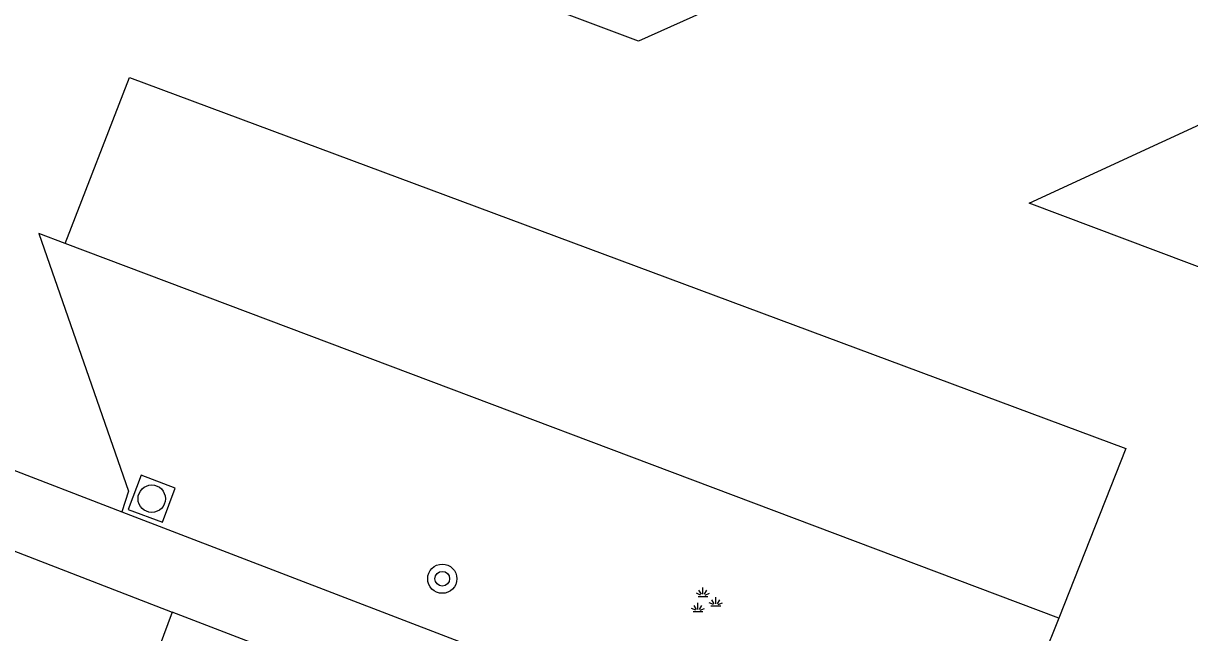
# Model space of a CAD drawing. Extents: x 136000 to 141014, y 402000 to 403500.
# Drawn here: x 137785.38 to 137817.31, y 402663.71 to 402680.38 of the extents above; entities that cross this region are included whole.
import ezdxf

# ---------------------------------------------------------------- set-up
doc = ezdxf.new("R2010")
doc.units = 0
for name, color, linetype in [('gg-knt-verharding', 7, 'Continuous'), ('gg-knt-verharding nz', 7, 'Continuous'), ('gt-grn-weggrens', 7, 'Continuous'), ('gt-symb-boom', 7, 'Continuous'), ('gt-symb-groenvak', 7, 'Continuous'), ('gt-symb-rioolschacht', 7, 'Continuous')]:
    doc.layers.add(name, color=color, linetype=linetype)

# ---------------------------------------------------------------- blocks, each defined once
blk = doc.blocks.new('gt0-RS')
at = {"layer": 'gt-symb-rioolschacht'}
blk.add_lwpolyline([(-0.5, -0.5), (0.5, -0.5), (0.5, 0.5), (-0.5, 0.5)], close=True, dxfattribs=at)
blk.add_circle((0, 0), 0.375, dxfattribs=at)
blk = doc.blocks.new('gt0-BOOM')
at = {"layer": 'gt-symb-boom'}
for radius in [0.4, 0.2]:
    blk.add_circle((0, 0), radius, dxfattribs=at)
blk = doc.blocks.new('gt0-GRVAK')
at = {"layer": 'gt-symb-groenvak'}
for p, q in [((-0.091, 0.211), (-0.156, 0.322)), ((-0.047, 0.214), (-0.047, 0.393)), ((-0.004, 0.211), (0.061, 0.322)), ((-0.11, 0.189), (-0.228, 0.24)), ((-0.182, 0.153), (0.088, 0.153)), ((0.015, 0.189), (0.133, 0.24)), ((0.262, -0.052), (0.197, 0.059)), ((0.305, -0.049), (0.305, 0.13)), ((0.349, -0.052), (0.414, 0.059)), ((-0.245, -0.228), (-0.363, -0.177)), ((-0.318, -0.264), (-0.047, -0.264)), ((-0.226, -0.206), (-0.291, -0.095)), ((-0.183, -0.203), (-0.183, -0.024)), ((-0.139, -0.206), (-0.074, -0.095)), ((-0.12, -0.228), (-0.002, -0.177)), ((0.243, -0.074), (0.125, -0.023)), ((0.17, -0.11), (0.441, -0.11)), ((0.368, -0.074), (0.486, -0.023))]:
    blk.add_line(p, q, dxfattribs=at)

msp = doc.modelspace()

# ---------------------------------------------------------------- linework, layer by layer
at = {"layer": 'gg-knt-verharding'}
for p, q in [((137813.728, 402664.103), (137786.53, 402674.353)), ((137788.079, 402667.01), (137811.302, 402658.111)), ((137789.457, 402664.27), (137788.758, 402662.377)), ((137810.505, 402656.2), (137789.457, 402664.27)), ((137813.728, 402664.103), (137811.302, 402658.111))]:
    msp.add_line(p, q, dxfattribs=at)
msp.add_lwpolyline([(137786.53, 402674.353), (137785.806, 402674.626), (137788.265, 402667.583), (137788.079, 402667.01)], dxfattribs=at)
at = {"layer": 'gg-knt-verharding nz'}
for points in [[(137778.546, 402698.425), (137805.442, 402688.174), (137807.989, 402682.479), (137802.227, 402679.887), (137780.701, 402687.961)], [(137786.53, 402674.353), (137788.287, 402678.891), (137815.564, 402668.745), (137813.728, 402664.103)], [(137840.653, 402669.517), (137840.517, 402669.122), (137835.711, 402666.885), (137812.923, 402675.459), (137818.444, 402678.003), (137840.653, 402669.517)]]:
    msp.add_lwpolyline(points, dxfattribs=at)
at = {"layer": 'gt-grn-weggrens'}
for p, q in [((137777.864, 402670.958), (137788.079, 402667.01)), ((137777.07, 402669.052), (137789.457, 402664.27))]:
    msp.add_line(p, q, dxfattribs=at)

# ---------------------------------------------------------------- block references
at = {"layer": 'gt-symb-boom'}
msp.add_blockref('gt0-BOOM', (137796.852, 402665.184), dxfattribs=at)
at = {"layer": 'gt-symb-groenvak'}
msp.add_blockref('gt0-GRVAK', (137804.035, 402664.548), dxfattribs=at)
at = {"layer": 'gt-symb-rioolschacht', "rotation": -110.60969293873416}
msp.add_blockref('gt0-RS', (137788.897, 402667.373), dxfattribs=at)

doc.saveas('drawing.dxf')
